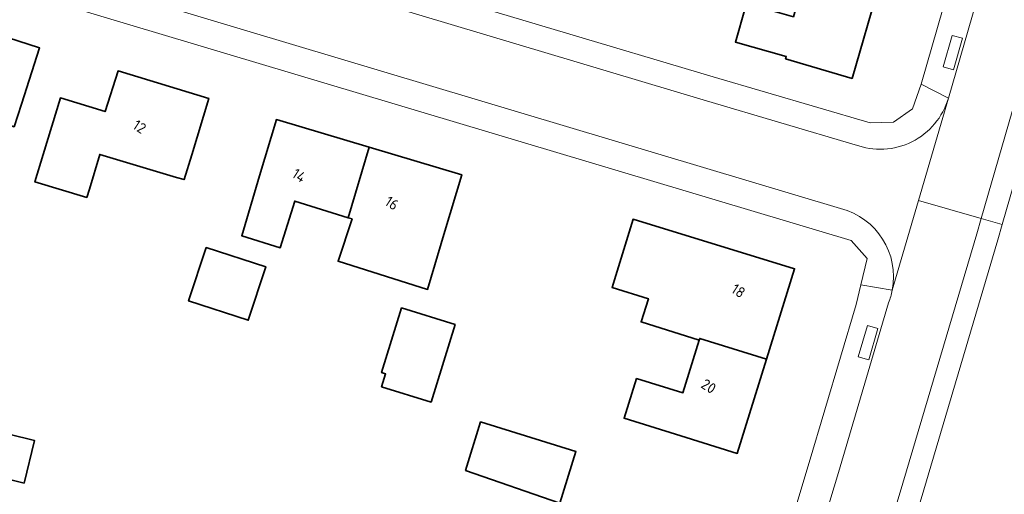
# Model space of a CAD drawing. Extents: x 184422 to 188298, y 343471 to 350189.
# Tile 463 of 513: x 187363 to 187446, y 348885 to 348925. Entities that reach past the tile are written whole.
import ezdxf
from ezdxf.enums import TextEntityAlignment as Align

# ---------------------------------------------------------------- set-up
doc = ezdxf.new("R2010")
doc.units = 0
for name, color, linetype, lineweight in [('B-WA-GR-BEPLANTING_CULTUUR_HEESTERS-GV', 252, 'Continuous', 18), ('B-WA-OG-TERREIN_ERF-GV', 252, 'Continuous', 18), ('B-WA-VH-VERHARDING_ASFALT-GV', 252, 'Continuous', 18), ('B-WA-VH-VERHARDING_TEGEL-GV', 252, 'Continuous', 18), ('B-WE-OG-BEBOUWING-GV', 250, 'Continuous', 35), ('B-WE-OG-BEBOUWING-T18', 10, 'Continuous', 18)]:
    doc.layers.add(name, color=color, linetype=linetype, lineweight=lineweight)
doc.styles.add('NLCS-ISO-M500-T18', font='NLCS-ISO.ttf', dxfattribs={"height": 0.9})

msp = doc.modelspace()

# ---------------------------------------------------------------- linework, layer by layer
at = {"layer": 'B-WA-GR-BEPLANTING_CULTUUR_HEESTERS-GV', "flags": 128}
for points in [[(187441.031, 348920.798), (187441.904, 348920.542), (187442.678, 348923.223), (187441.79, 348923.454)], [(187441.031, 348920.798), (187441.904, 348920.542), (187442.678, 348923.223), (187441.79, 348923.454)], [(187441.031, 348920.798), (187441.904, 348920.542), (187442.678, 348923.223), (187441.79, 348923.454)], [(187435.499, 348898.604), (187434.619, 348898.855), (187433.839, 348896.198), (187434.722, 348895.939)], [(187435.499, 348898.604), (187434.619, 348898.855), (187433.839, 348896.198), (187434.722, 348895.939)], [(187435.499, 348898.604), (187434.619, 348898.855), (187433.839, 348896.198), (187434.722, 348895.939)]]:
    msp.add_lwpolyline(points, close=True, dxfattribs=at)
at = {"layer": 'B-WA-OG-TERREIN_ERF-GV', "flags": 128}
for points in [[(187392.793, 348954.738), (187389.101, 348942.969), (187385.458, 348930.692), (187394.553, 348928.002), (187421.526, 348919.956), (187434.839, 348916.034), (187436.816, 348916.097), (187438.442, 348917.239), (187439.179, 348919.334), (187454.467, 348972.42), (187454.692, 348972.361), (187455.874, 348976.558), (187456.408, 348976.397), (187463.189, 349000), (187464.2, 349003.518), (187466.433, 349011.291), (187467.206, 349013.981)], [(187392.793, 348954.738), (187389.101, 348942.969), (187385.458, 348930.692), (187394.553, 348928.002), (187421.526, 348919.956), (187434.839, 348916.034), (187436.816, 348916.097), (187438.442, 348917.239), (187439.179, 348919.334), (187454.467, 348972.42), (187454.692, 348972.361), (187455.874, 348976.558), (187456.408, 348976.397), (187463.189, 349000), (187464.2, 349003.518), (187466.433, 349011.291), (187467.206, 349013.981)], [(187392.793, 348954.738), (187389.101, 348942.969), (187385.458, 348930.692), (187394.553, 348928.002), (187421.526, 348919.956), (187434.839, 348916.034), (187436.816, 348916.097), (187438.442, 348917.239), (187439.179, 348919.334), (187454.467, 348972.42), (187454.692, 348972.361), (187455.874, 348976.558), (187456.408, 348976.397), (187463.189, 349000), (187464.2, 349003.518), (187466.433, 349011.291), (187467.206, 349013.981)], [(187500.611, 349004.52), (187479.491, 349011.238), (187479.245, 349010.658), (187478.627, 349010.861), (187477.538, 349010.946), (187476.63, 349010.503), (187475.951, 349009.905), (187475.417, 349008.998), (187472.815, 349000), (187446.045, 348907.411), (187445.671, 348906.116), (187439.172, 348884.141)], [(187500.611, 349004.52), (187479.491, 349011.238), (187479.245, 349010.658), (187478.627, 349010.861), (187477.538, 349010.946), (187476.63, 349010.503), (187475.951, 349009.905), (187475.417, 349008.998), (187472.815, 349000), (187446.045, 348907.411), (187445.671, 348906.116), (187439.172, 348884.141)], [(187500.611, 349004.52), (187479.491, 349011.238), (187479.245, 349010.658), (187478.627, 349010.861), (187477.538, 349010.946), (187476.63, 349010.503), (187475.951, 349009.905), (187475.417, 349008.998), (187472.815, 349000), (187446.045, 348907.411), (187445.671, 348906.116), (187439.172, 348884.141)], [(187422.36, 348862.85), (187429.675, 348887.223), (187433.651, 348900.624), (187434.055, 348902.308), (187434.59, 348904.534), (187433.24, 348906.06), (187358.058, 348928.582), (187355.278, 348929.425), (187343.687, 348935.419), (187334.869, 348944.577), (187328.758, 348952.262), (187329.132, 348952.557), (187318.582, 348965.883), (187318.419, 348965.712), (187306.316, 348981.115), (187301.596, 348987.464), (187299.417, 348990.265), (187297.677, 348992.501), (187295.926, 348992.281), (187273.548, 348974.425), (187263.177, 348966.372), (187255.547, 348960.983)], [(187422.36, 348862.85), (187429.675, 348887.223), (187433.651, 348900.624), (187434.055, 348902.308), (187434.59, 348904.534), (187433.24, 348906.06), (187358.058, 348928.582), (187355.278, 348929.425), (187343.687, 348935.419), (187334.869, 348944.577), (187328.758, 348952.262), (187329.132, 348952.557), (187318.582, 348965.883), (187318.419, 348965.712), (187306.316, 348981.115), (187301.596, 348987.464), (187299.417, 348990.265), (187297.677, 348992.501), (187295.926, 348992.281), (187273.548, 348974.425), (187263.177, 348966.372), (187255.547, 348960.983)], [(187422.36, 348862.85), (187429.675, 348887.223), (187433.651, 348900.624), (187434.055, 348902.308), (187434.59, 348904.534), (187433.24, 348906.06), (187358.058, 348928.582), (187355.278, 348929.425), (187343.687, 348935.419), (187334.869, 348944.577), (187328.758, 348952.262), (187329.132, 348952.557), (187318.582, 348965.883), (187318.419, 348965.712), (187306.316, 348981.115), (187301.596, 348987.464), (187299.417, 348990.265), (187297.677, 348992.501), (187295.926, 348992.281), (187273.548, 348974.425), (187263.177, 348966.372), (187255.547, 348960.983)], [(187358.082, 348924.433), (187364.409, 348922.394), (187362.875, 348917.635), (187362.254, 348915.708)], [(187358.082, 348924.433), (187364.409, 348922.394), (187362.875, 348917.635), (187362.254, 348915.708)], [(187358.082, 348924.433), (187364.409, 348922.394), (187362.875, 348917.635), (187362.254, 348915.708)]]:
    msp.add_lwpolyline(points, dxfattribs=at)
for points in [[(187428.432, 348929.816), (187427.533, 348930.073), (187428.89, 348934.825), (187427.208, 348935.305), (187428.093, 348938.402), (187433.074, 348936.959), (187437.876, 348935.568), (187435.611, 348927.751), (187433.312, 348919.816), (187427.673, 348921.487), (187427.731, 348921.661), (187423.412, 348922.894), (187424.236, 348925.779), (187424.35, 348926.177), (187427.163, 348925.373), (187428.333, 348925.037), (187429.597, 348929.481)], [(187428.432, 348929.816), (187427.533, 348930.073), (187428.89, 348934.825), (187427.208, 348935.305), (187428.093, 348938.402), (187433.074, 348936.959), (187437.876, 348935.568), (187435.611, 348927.751), (187433.312, 348919.816), (187427.673, 348921.487), (187427.731, 348921.661), (187423.412, 348922.894), (187424.236, 348925.779), (187424.35, 348926.177), (187427.163, 348925.373), (187428.333, 348925.037), (187429.597, 348929.481)], [(187428.432, 348929.816), (187427.533, 348930.073), (187428.89, 348934.825), (187427.208, 348935.305), (187428.093, 348938.402), (187433.074, 348936.959), (187437.876, 348935.568), (187435.611, 348927.751), (187433.312, 348919.816), (187427.673, 348921.487), (187427.731, 348921.661), (187423.412, 348922.894), (187424.236, 348925.779), (187424.35, 348926.177), (187427.163, 348925.373), (187428.333, 348925.037), (187429.597, 348929.481)], [(187368.433, 348909.712), (187364.014, 348911.028), (187364.724, 348913.369), (187366.176, 348918.154), (187369.962, 348917.005), (187371.067, 348920.452), (187378.765, 348918.113), (187377.311, 348913.329), (187376.673, 348911.23), (187376.036, 348911.42), (187369.519, 348913.36), (187368.639, 348910.404)], [(187368.433, 348909.712), (187364.014, 348911.028), (187364.724, 348913.369), (187366.176, 348918.154), (187369.962, 348917.005), (187371.067, 348920.452), (187378.765, 348918.113), (187377.311, 348913.329), (187376.673, 348911.23), (187376.036, 348911.42), (187369.519, 348913.36), (187368.639, 348910.404)], [(187368.433, 348909.712), (187364.014, 348911.028), (187364.724, 348913.369), (187366.176, 348918.154), (187369.962, 348917.005), (187371.067, 348920.452), (187378.765, 348918.113), (187377.311, 348913.329), (187376.673, 348911.23), (187376.036, 348911.42), (187369.519, 348913.36), (187368.639, 348910.404)], [(187392.361, 348913.981), (187400.219, 348911.637), (187398.789, 348906.846), (187397.318, 348901.919), (187389.72, 348904.305), (187390.907, 348907.892), (187390.575, 348907.995), (187386.047, 348909.403), (187384.818, 348905.449), (187381.559, 348906.462), (187383.073, 348911.535), (187384.503, 348916.326)], [(187392.361, 348913.981), (187400.219, 348911.637), (187398.789, 348906.846), (187397.318, 348901.919), (187389.72, 348904.305), (187390.907, 348907.892), (187390.575, 348907.995), (187386.047, 348909.403), (187384.818, 348905.449), (187381.559, 348906.462), (187383.073, 348911.535), (187384.503, 348916.326)], [(187392.361, 348913.981), (187400.219, 348911.637), (187398.789, 348906.846), (187397.318, 348901.919), (187389.72, 348904.305), (187390.907, 348907.892), (187390.575, 348907.995), (187386.047, 348909.403), (187384.818, 348905.449), (187381.559, 348906.462), (187383.073, 348911.535), (187384.503, 348916.326)], [(187426.052, 348895.996), (187423.567, 348888.003), (187418.792, 348889.488), (187413.984, 348890.983), (187415.035, 348894.363), (187418.964, 348893.141), (187420.357, 348897.62), (187415.423, 348899.154), (187416.036, 348901.123), (187412.962, 348902.079), (187413.272, 348903.088), (187414.74, 348907.868), (187428.436, 348903.662)], [(187426.052, 348895.996), (187423.567, 348888.003), (187418.792, 348889.488), (187413.984, 348890.983), (187415.035, 348894.363), (187418.964, 348893.141), (187420.357, 348897.62), (187415.423, 348899.154), (187416.036, 348901.123), (187412.962, 348902.079), (187413.272, 348903.088), (187414.74, 348907.868), (187428.436, 348903.662)], [(187426.052, 348895.996), (187423.567, 348888.003), (187418.792, 348889.488), (187413.984, 348890.983), (187415.035, 348894.363), (187418.964, 348893.141), (187420.357, 348897.62), (187415.423, 348899.154), (187416.036, 348901.123), (187412.962, 348902.079), (187413.272, 348903.088), (187414.74, 348907.868), (187428.436, 348903.662)], [(187383.591, 348903.83), (187382.115, 348899.291), (187377.056, 348900.936), (187378.531, 348905.475)], [(187383.591, 348903.83), (187382.115, 348899.291), (187377.056, 348900.936), (187378.531, 348905.475)], [(187383.591, 348903.83), (187382.115, 348899.291), (187377.056, 348900.936), (187378.531, 348905.475)], [(187399.652, 348898.929), (187397.615, 348892.361), (187393.42, 348893.662), (187393.756, 348894.747), (187393.408, 348894.855), (187395.108, 348900.338)], [(187399.652, 348898.929), (187397.615, 348892.361), (187393.42, 348893.662), (187393.756, 348894.747), (187393.408, 348894.855), (187395.108, 348900.338)], [(187399.652, 348898.929), (187397.615, 348892.361), (187393.42, 348893.662), (187393.756, 348894.747), (187393.408, 348894.855), (187395.108, 348900.338)], [(187408.536, 348883.787), (187400.527, 348886.562), (187401.809, 348890.673), (187409.897, 348888.152)], [(187408.536, 348883.787), (187400.527, 348886.562), (187401.809, 348890.673), (187409.897, 348888.152)], [(187408.536, 348883.787), (187400.527, 348886.562), (187401.809, 348890.673), (187409.897, 348888.152)]]:
    msp.add_lwpolyline(points, close=True, dxfattribs=at)
at = {"layer": 'B-WA-VH-VERHARDING_ASFALT-GV', "flags": 128}
for points in [[(187473.127, 349027.546), (187468.967, 349013.234), (187465.141, 349000), (187441.477, 348918.144), (187441.473, 348918.129), (187438.944, 348909.466), (187444.255, 348907.929), (187470.911, 349000), (187473.993, 349010.647)], [(187473.127, 349027.546), (187468.967, 349013.234), (187465.141, 349000), (187441.477, 348918.144), (187441.473, 348918.129), (187438.944, 348909.466), (187444.255, 348907.929), (187470.911, 349000), (187473.993, 349010.647)], [(187473.127, 349027.546), (187468.967, 349013.234), (187465.141, 349000), (187441.477, 348918.144), (187441.473, 348918.129), (187438.944, 348909.466), (187444.255, 348907.929), (187470.911, 349000), (187473.993, 349010.647)], [(187433.577, 348914.189), (187420.971, 348917.913), (187363.941, 348935.001)], [(187433.577, 348914.189), (187420.971, 348917.913), (187363.941, 348935.001)], [(187433.577, 348914.189), (187420.971, 348917.913), (187363.941, 348935.001)], [(187362.625, 348929.672), (187432.336, 348908.774)], [(187362.625, 348929.672), (187432.336, 348908.774)], [(187362.625, 348929.672), (187432.336, 348908.774)], [(187436.717, 348901.839), (187438.944, 348909.466), (187441.473, 348918.129)], [(187436.717, 348901.839), (187438.944, 348909.466), (187441.473, 348918.129)], [(187436.717, 348901.839), (187438.944, 348909.466), (187441.473, 348918.129)], [(187387.749, 348744.078), (187382.651, 348727.235), (187383.027, 348727.138), (187383.491, 348727.018), (187388.385, 348725.754), (187388.388, 348725.753), (187393.447, 348742.323), (187401.17, 348767.618), (187416.605, 348816.705), (187429.418, 348858.235), (187437.398, 348884.7), (187443.88, 348906.635), (187444.255, 348907.929), (187438.944, 348909.466), (187436.717, 348901.839)], [(187387.749, 348744.078), (187382.651, 348727.235), (187383.027, 348727.138), (187383.491, 348727.018), (187388.385, 348725.754), (187388.388, 348725.753), (187393.447, 348742.323), (187401.17, 348767.618), (187416.605, 348816.705), (187429.418, 348858.235), (187437.398, 348884.7), (187443.88, 348906.635), (187444.255, 348907.929), (187438.944, 348909.466), (187436.717, 348901.839)], [(187387.749, 348744.078), (187382.651, 348727.235), (187383.027, 348727.138), (187383.491, 348727.018), (187388.385, 348725.754), (187388.388, 348725.753), (187393.447, 348742.323), (187401.17, 348767.618), (187416.605, 348816.705), (187429.418, 348858.235), (187437.398, 348884.7), (187443.88, 348906.635), (187444.255, 348907.929), (187438.944, 348909.466), (187436.717, 348901.839)], [(187436.41, 348900.789), (187432.147, 348886.371), (187424.746, 348861.864), (187411.725, 348819.678)], [(187436.41, 348900.789), (187432.147, 348886.371), (187424.746, 348861.864), (187411.725, 348819.678)], [(187436.41, 348900.789), (187432.147, 348886.371), (187424.746, 348861.864), (187411.725, 348819.678)]]:
    msp.add_lwpolyline(points, dxfattribs=at)
at = {"layer": 'B-WA-VH-VERHARDING_ASFALT-GV'}
for points in [[(187441.473, 348918.129, -0.436144), (187433.577, 348914.189)], [(187441.473, 348918.129, -0.436144), (187433.577, 348914.189)], [(187441.473, 348918.129, -0.436144), (187433.577, 348914.189)], [(187432.336, 348908.774, -0.396963), (187436.717, 348901.839)], [(187432.336, 348908.774, -0.396963), (187436.717, 348901.839)], [(187432.336, 348908.774, -0.396963), (187436.717, 348901.839)], [(187436.717, 348901.839, -0.044828), (187436.41, 348900.789)], [(187436.717, 348901.839, -0.044828), (187436.41, 348900.789)], [(187436.717, 348901.839, -0.044828), (187436.41, 348900.789)]]:
    msp.add_lwpolyline(points, format="xyb", dxfattribs=at)
at = {"layer": 'B-WA-VH-VERHARDING_TEGEL-GV', "flags": 128}
for points in [[(187467.206, 349013.981), (187466.433, 349011.291), (187464.2, 349003.518), (187463.189, 349000), (187456.408, 348976.397), (187455.874, 348976.558), (187454.692, 348972.361), (187454.467, 348972.42), (187439.179, 348919.334), (187441.473, 348918.129), (187441.477, 348918.144), (187465.141, 349000), (187468.967, 349013.234)], [(187467.206, 349013.981), (187466.433, 349011.291), (187464.2, 349003.518), (187463.189, 349000), (187456.408, 348976.397), (187455.874, 348976.558), (187454.692, 348972.361), (187454.467, 348972.42), (187439.179, 348919.334), (187441.473, 348918.129), (187441.477, 348918.144), (187465.141, 349000), (187468.967, 349013.234)], [(187467.206, 349013.981), (187466.433, 349011.291), (187464.2, 349003.518), (187463.189, 349000), (187456.408, 348976.397), (187455.874, 348976.558), (187454.692, 348972.361), (187454.467, 348972.42), (187439.179, 348919.334), (187441.473, 348918.129), (187441.477, 348918.144), (187465.141, 349000), (187468.967, 349013.234)], [(187473.993, 349010.647), (187470.911, 349000), (187444.255, 348907.929), (187446.045, 348907.411), (187472.815, 349000), (187475.417, 349008.998), (187475.951, 349009.905), (187476.63, 349010.503), (187477.538, 349010.946), (187478.627, 349010.861), (187479.245, 349010.658), (187479.491, 349011.238)], [(187473.993, 349010.647), (187470.911, 349000), (187444.255, 348907.929), (187446.045, 348907.411), (187472.815, 349000), (187475.417, 349008.998), (187475.951, 349009.905), (187476.63, 349010.503), (187477.538, 349010.946), (187478.627, 349010.861), (187479.245, 349010.658), (187479.491, 349011.238)], [(187473.993, 349010.647), (187470.911, 349000), (187444.255, 348907.929), (187446.045, 348907.411), (187472.815, 349000), (187475.417, 349008.998), (187475.951, 349009.905), (187476.63, 349010.503), (187477.538, 349010.946), (187478.627, 349010.861), (187479.245, 349010.658), (187479.491, 349011.238)], [(187336.575, 348946.464), (187308.112, 348982.507), (187302.938, 348989.114), (187301.416, 348991.012), (187301.001, 348991.53), (187299.417, 348990.265), (187301.596, 348987.464), (187306.316, 348981.115), (187318.419, 348965.712), (187318.582, 348965.883), (187329.132, 348952.557), (187328.758, 348952.262), (187334.869, 348944.577), (187343.687, 348935.419), (187355.278, 348929.425), (187358.058, 348928.582), (187433.24, 348906.06), (187434.59, 348904.534), (187434.055, 348902.308), (187436.717, 348901.839)], [(187336.575, 348946.464), (187308.112, 348982.507), (187302.938, 348989.114), (187301.416, 348991.012), (187301.001, 348991.53), (187299.417, 348990.265), (187301.596, 348987.464), (187306.316, 348981.115), (187318.419, 348965.712), (187318.582, 348965.883), (187329.132, 348952.557), (187328.758, 348952.262), (187334.869, 348944.577), (187343.687, 348935.419), (187355.278, 348929.425), (187358.058, 348928.582), (187433.24, 348906.06), (187434.59, 348904.534), (187434.055, 348902.308), (187436.717, 348901.839)], [(187336.575, 348946.464), (187308.112, 348982.507), (187302.938, 348989.114), (187301.416, 348991.012), (187301.001, 348991.53), (187299.417, 348990.265), (187301.596, 348987.464), (187306.316, 348981.115), (187318.419, 348965.712), (187318.582, 348965.883), (187329.132, 348952.557), (187328.758, 348952.262), (187334.869, 348944.577), (187343.687, 348935.419), (187355.278, 348929.425), (187358.058, 348928.582), (187433.24, 348906.06), (187434.59, 348904.534), (187434.055, 348902.308), (187436.717, 348901.839)], [(187441.473, 348918.129), (187439.179, 348919.334), (187438.442, 348917.239), (187436.816, 348916.097), (187434.839, 348916.034), (187421.526, 348919.956), (187394.553, 348928.002), (187385.458, 348930.692), (187377.737, 348933.113), (187369.259, 348935.635), (187364.379, 348937.049), (187364.564, 348937.524), (187362.053, 348938.243), (187361.966, 348937.874)], [(187441.473, 348918.129), (187439.179, 348919.334), (187438.442, 348917.239), (187436.816, 348916.097), (187434.839, 348916.034), (187421.526, 348919.956), (187394.553, 348928.002), (187385.458, 348930.692), (187377.737, 348933.113), (187369.259, 348935.635), (187364.379, 348937.049), (187364.564, 348937.524), (187362.053, 348938.243), (187361.966, 348937.874)], [(187441.473, 348918.129), (187439.179, 348919.334), (187438.442, 348917.239), (187436.816, 348916.097), (187434.839, 348916.034), (187421.526, 348919.956), (187394.553, 348928.002), (187385.458, 348930.692), (187377.737, 348933.113), (187369.259, 348935.635), (187364.379, 348937.049), (187364.564, 348937.524), (187362.053, 348938.243), (187361.966, 348937.874)], [(187363.941, 348935.001), (187420.971, 348917.913), (187433.577, 348914.189)], [(187363.941, 348935.001), (187420.971, 348917.913), (187433.577, 348914.189)], [(187363.941, 348935.001), (187420.971, 348917.913), (187433.577, 348914.189)], [(187432.336, 348908.774), (187362.625, 348929.672)], [(187432.336, 348908.774), (187362.625, 348929.672)], [(187432.336, 348908.774), (187362.625, 348929.672)], [(187436.717, 348901.839), (187434.055, 348902.308), (187433.651, 348900.624), (187429.675, 348887.223), (187422.36, 348862.85), (187408.242, 348817.146), (187404.29, 348815.075), (187402.84, 348815.522), (187402.305, 348813.789)], [(187436.717, 348901.839), (187434.055, 348902.308), (187433.651, 348900.624), (187429.675, 348887.223), (187422.36, 348862.85), (187408.242, 348817.146), (187404.29, 348815.075), (187402.84, 348815.522), (187402.305, 348813.789)], [(187436.717, 348901.839), (187434.055, 348902.308), (187433.651, 348900.624), (187429.675, 348887.223), (187422.36, 348862.85), (187408.242, 348817.146), (187404.29, 348815.075), (187402.84, 348815.522), (187402.305, 348813.789)], [(187411.725, 348819.678), (187424.746, 348861.864), (187432.147, 348886.371), (187436.41, 348900.789)], [(187411.725, 348819.678), (187424.746, 348861.864), (187432.147, 348886.371), (187436.41, 348900.789)], [(187411.725, 348819.678), (187424.746, 348861.864), (187432.147, 348886.371), (187436.41, 348900.789)]]:
    msp.add_lwpolyline(points, dxfattribs=at)
for points in [[(187441.904, 348920.542), (187441.031, 348920.798), (187441.79, 348923.454), (187442.678, 348923.223)], [(187441.904, 348920.542), (187441.031, 348920.798), (187441.79, 348923.454), (187442.678, 348923.223)], [(187441.904, 348920.542), (187441.031, 348920.798), (187441.79, 348923.454), (187442.678, 348923.223)], [(187406.313, 348778.075), (187407.871, 348783.023), (187417.495, 348813.585), (187417.36, 348813.672), (187423.767, 348833.949), (187425.525, 348839.164), (187425.682, 348839.15), (187430.549, 348854.465), (187430.15, 348854.578), (187431.014, 348857.235), (187439.172, 348884.141), (187445.671, 348906.116), (187446.045, 348907.411), (187444.255, 348907.929), (187443.88, 348906.635), (187437.398, 348884.7), (187429.418, 348858.235), (187416.605, 348816.705), (187401.17, 348767.618), (187401.544, 348767.496), (187402.851, 348767.081)], [(187406.313, 348778.075), (187407.871, 348783.023), (187417.495, 348813.585), (187417.36, 348813.672), (187423.767, 348833.949), (187425.525, 348839.164), (187425.682, 348839.15), (187430.549, 348854.465), (187430.15, 348854.578), (187431.014, 348857.235), (187439.172, 348884.141), (187445.671, 348906.116), (187446.045, 348907.411), (187444.255, 348907.929), (187443.88, 348906.635), (187437.398, 348884.7), (187429.418, 348858.235), (187416.605, 348816.705), (187401.17, 348767.618), (187401.544, 348767.496), (187402.851, 348767.081)], [(187406.313, 348778.075), (187407.871, 348783.023), (187417.495, 348813.585), (187417.36, 348813.672), (187423.767, 348833.949), (187425.525, 348839.164), (187425.682, 348839.15), (187430.549, 348854.465), (187430.15, 348854.578), (187431.014, 348857.235), (187439.172, 348884.141), (187445.671, 348906.116), (187446.045, 348907.411), (187444.255, 348907.929), (187443.88, 348906.635), (187437.398, 348884.7), (187429.418, 348858.235), (187416.605, 348816.705), (187401.17, 348767.618), (187401.544, 348767.496), (187402.851, 348767.081)], [(187434.722, 348895.939), (187433.839, 348896.198), (187434.619, 348898.855), (187435.499, 348898.604)], [(187434.722, 348895.939), (187433.839, 348896.198), (187434.619, 348898.855), (187435.499, 348898.604)], [(187434.722, 348895.939), (187433.839, 348896.198), (187434.619, 348898.855), (187435.499, 348898.604)]]:
    msp.add_lwpolyline(points, close=True, dxfattribs=at)
at = {"layer": 'B-WA-VH-VERHARDING_TEGEL-GV'}
for points in [[(187433.577, 348914.189, 0.436144), (187441.473, 348918.129)], [(187433.577, 348914.189, 0.436144), (187441.473, 348918.129)], [(187433.577, 348914.189, 0.436144), (187441.473, 348918.129)], [(187436.717, 348901.839, 0.396963), (187432.336, 348908.774)], [(187436.717, 348901.839, 0.396963), (187432.336, 348908.774)], [(187436.717, 348901.839, 0.396963), (187432.336, 348908.774)], [(187436.41, 348900.789, 0.044828), (187436.717, 348901.839)], [(187436.41, 348900.789, 0.044828), (187436.717, 348901.839)], [(187436.41, 348900.789, 0.044828), (187436.717, 348901.839)]]:
    msp.add_lwpolyline(points, format="xyb", dxfattribs=at)
at = {"layer": 'B-WE-OG-BEBOUWING-GV', "flags": 128}
for points in [[(187427.163, 348925.373), (187424.35, 348926.177), (187424.236, 348925.779), (187423.412, 348922.894), (187427.731, 348921.661), (187427.673, 348921.487), (187433.312, 348919.816), (187435.611, 348927.751), (187429.597, 348929.481), (187428.333, 348925.037)], [(187427.163, 348925.373), (187424.35, 348926.177), (187424.236, 348925.779), (187423.412, 348922.894), (187427.731, 348921.661), (187427.673, 348921.487), (187433.312, 348919.816), (187435.611, 348927.751), (187429.597, 348929.481), (187428.333, 348925.037)], [(187427.163, 348925.373), (187424.35, 348926.177), (187424.236, 348925.779), (187423.412, 348922.894), (187427.731, 348921.661), (187427.673, 348921.487), (187433.312, 348919.816), (187435.611, 348927.751), (187429.597, 348929.481), (187428.333, 348925.037)], [(187356.056, 348921.434), (187354.625, 348916.957), (187351.624, 348917.871), (187351.532, 348917.915), (187349.888, 348912.865), (187356.686, 348910.617), (187358.746, 348916.807), (187362.254, 348915.708), (187362.875, 348917.635), (187364.409, 348922.394), (187358.082, 348924.433), (187357.017, 348921.127)], [(187356.056, 348921.434), (187354.625, 348916.957), (187351.624, 348917.871), (187351.532, 348917.915), (187349.888, 348912.865), (187356.686, 348910.617), (187358.746, 348916.807), (187362.254, 348915.708), (187362.875, 348917.635), (187364.409, 348922.394), (187358.082, 348924.433), (187357.017, 348921.127)], [(187356.056, 348921.434), (187354.625, 348916.957), (187351.624, 348917.871), (187351.532, 348917.915), (187349.888, 348912.865), (187356.686, 348910.617), (187358.746, 348916.807), (187362.254, 348915.708), (187362.875, 348917.635), (187364.409, 348922.394), (187358.082, 348924.433), (187357.017, 348921.127)], [(187368.433, 348909.712), (187368.639, 348910.404), (187369.519, 348913.36), (187376.036, 348911.42), (187376.673, 348911.23), (187377.311, 348913.329), (187378.765, 348918.113), (187371.067, 348920.452), (187369.962, 348917.005), (187366.176, 348918.154), (187364.724, 348913.369), (187364.014, 348911.028)], [(187368.433, 348909.712), (187368.639, 348910.404), (187369.519, 348913.36), (187376.036, 348911.42), (187376.673, 348911.23), (187377.311, 348913.329), (187378.765, 348918.113), (187371.067, 348920.452), (187369.962, 348917.005), (187366.176, 348918.154), (187364.724, 348913.369), (187364.014, 348911.028)], [(187368.433, 348909.712), (187368.639, 348910.404), (187369.519, 348913.36), (187376.036, 348911.42), (187376.673, 348911.23), (187377.311, 348913.329), (187378.765, 348918.113), (187371.067, 348920.452), (187369.962, 348917.005), (187366.176, 348918.154), (187364.724, 348913.369), (187364.014, 348911.028)], [(187383.073, 348911.535), (187381.559, 348906.462), (187384.818, 348905.449), (187386.047, 348909.403), (187390.575, 348907.995), (187392.361, 348913.981), (187384.503, 348916.326)], [(187383.073, 348911.535), (187381.559, 348906.462), (187384.818, 348905.449), (187386.047, 348909.403), (187390.575, 348907.995), (187392.361, 348913.981), (187384.503, 348916.326)], [(187383.073, 348911.535), (187381.559, 348906.462), (187384.818, 348905.449), (187386.047, 348909.403), (187390.575, 348907.995), (187392.361, 348913.981), (187384.503, 348916.326)], [(187398.789, 348906.846), (187400.219, 348911.637), (187392.361, 348913.981), (187390.575, 348907.995), (187390.907, 348907.892), (187389.72, 348904.305), (187397.318, 348901.919)], [(187398.789, 348906.846), (187400.219, 348911.637), (187392.361, 348913.981), (187390.575, 348907.995), (187390.907, 348907.892), (187389.72, 348904.305), (187397.318, 348901.919)], [(187398.789, 348906.846), (187400.219, 348911.637), (187392.361, 348913.981), (187390.575, 348907.995), (187390.907, 348907.892), (187389.72, 348904.305), (187397.318, 348901.919)], [(187413.272, 348903.088), (187412.962, 348902.079), (187416.036, 348901.123), (187415.423, 348899.154), (187420.357, 348897.62), (187420.4, 348897.758), (187426.052, 348895.996), (187428.436, 348903.662), (187414.74, 348907.868)], [(187413.272, 348903.088), (187412.962, 348902.079), (187416.036, 348901.123), (187415.423, 348899.154), (187420.357, 348897.62), (187420.4, 348897.758), (187426.052, 348895.996), (187428.436, 348903.662), (187414.74, 348907.868)], [(187413.272, 348903.088), (187412.962, 348902.079), (187416.036, 348901.123), (187415.423, 348899.154), (187420.357, 348897.62), (187420.4, 348897.758), (187426.052, 348895.996), (187428.436, 348903.662), (187414.74, 348907.868)], [(187378.531, 348905.475), (187377.056, 348900.936), (187382.115, 348899.291), (187383.591, 348903.83)], [(187378.531, 348905.475), (187377.056, 348900.936), (187382.115, 348899.291), (187383.591, 348903.83)], [(187378.531, 348905.475), (187377.056, 348900.936), (187382.115, 348899.291), (187383.591, 348903.83)], [(187395.108, 348900.338), (187393.408, 348894.855), (187393.756, 348894.747), (187393.42, 348893.662), (187397.615, 348892.361), (187399.652, 348898.929)], [(187395.108, 348900.338), (187393.408, 348894.855), (187393.756, 348894.747), (187393.42, 348893.662), (187397.615, 348892.361), (187399.652, 348898.929)], [(187395.108, 348900.338), (187393.408, 348894.855), (187393.756, 348894.747), (187393.42, 348893.662), (187397.615, 348892.361), (187399.652, 348898.929)], [(187415.035, 348894.363), (187413.984, 348890.983), (187418.792, 348889.488), (187423.567, 348888.003), (187426.052, 348895.996), (187420.4, 348897.758), (187420.357, 348897.62), (187418.964, 348893.141)], [(187415.035, 348894.363), (187413.984, 348890.983), (187418.792, 348889.488), (187423.567, 348888.003), (187426.052, 348895.996), (187420.4, 348897.758), (187420.357, 348897.62), (187418.964, 348893.141)], [(187415.035, 348894.363), (187413.984, 348890.983), (187418.792, 348889.488), (187423.567, 348888.003), (187426.052, 348895.996), (187420.4, 348897.758), (187420.357, 348897.62), (187418.964, 348893.141)], [(187357.653, 348890.644), (187356.765, 348887.041), (187363.097, 348885.481), (187363.985, 348889.084)], [(187357.653, 348890.644), (187356.765, 348887.041), (187363.097, 348885.481), (187363.985, 348889.084)], [(187357.653, 348890.644), (187356.765, 348887.041), (187363.097, 348885.481), (187363.985, 348889.084)], [(187400.527, 348886.562), (187408.536, 348883.787), (187409.897, 348888.152), (187401.809, 348890.673)], [(187400.527, 348886.562), (187408.536, 348883.787), (187409.897, 348888.152), (187401.809, 348890.673)], [(187400.527, 348886.562), (187408.536, 348883.787), (187409.897, 348888.152), (187401.809, 348890.673)]]:
    msp.add_lwpolyline(points, close=True, dxfattribs=at)

# ---------------------------------------------------------------- texts
at = {"layer": 'B-WE-OG-BEBOUWING-T18', "style": 'NLCS-ISO-M500-T18'}
for s, p in [('12', (187372.889, 348915.718)), ('12', (187372.889, 348915.718)), ('12', (187372.889, 348915.718)), ('14', (187386.422, 348911.579)), ('14', (187386.422, 348911.579)), ('14', (187386.422, 348911.579)), ('16', (187394.287, 348909.232)), ('16', (187394.287, 348909.232)), ('16', (187394.287, 348909.232)), ('18', (187423.667, 348901.796)), ('18', (187423.667, 348901.796)), ('18', (187423.667, 348901.796)), ('20', (187421.149, 348893.699)), ('20', (187421.149, 348893.699)), ('20', (187421.149, 348893.699))]:
    msp.add_text(s, height=0.9, rotation=327.1, dxfattribs=at).set_placement(p, align=Align.MIDDLE)

doc.saveas('drawing.dxf')
